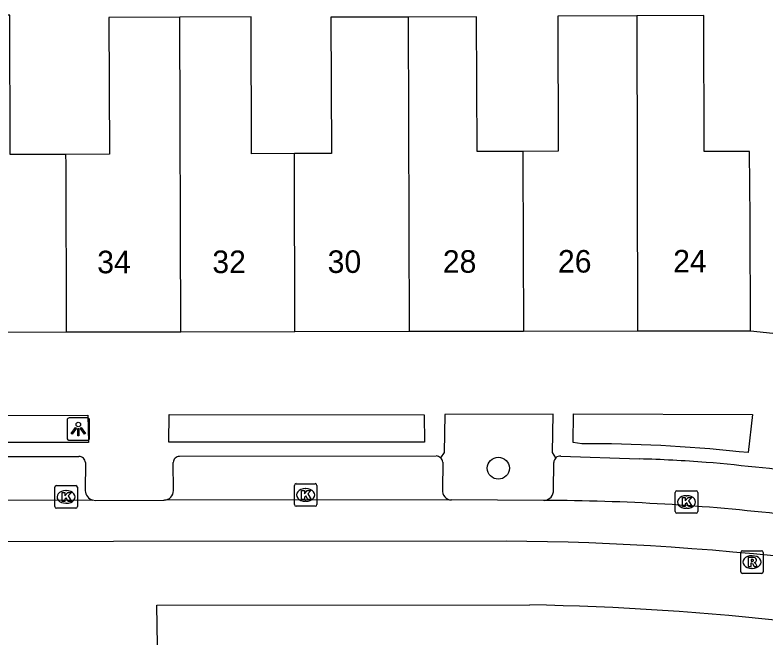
# Model space of a CAD drawing. Extents: x 159718 to 160783, y 383290 to 384030.
# Drawn here: x 160227.04 to 160260.34, y 383753.23 to 383780.88 of the extents above; entities that cross this region are included whole.
import ezdxf

# ---------------------------------------------------------------- set-up
doc = ezdxf.new("R2010")
doc.units = 0
for name, color, linetype in [('IMGEO_Boom', 7, 'Continuous'), ('IMGEO_Kolk', 7, 'Continuous'), ('IMGEO_Lichtpunt', 7, 'Continuous'), ('IMGEO_Pand', 7, 'Continuous'), ('IMGEO_Pand_nummerreeks', 7, 'Continuous'), ('IMGEO_Parkeervlak_open', 7, 'Continuous'), ('IMGEO_Rijbaan_lokaal_gesloten', 7, 'Continuous'), ('IMGEO_Rioolput', 7, 'Continuous'), ('IMGEO_Voetpad_open', 7, 'Continuous')]:
    doc.layers.add(name, color=color, linetype=linetype)

msp = doc.modelspace()

# ---------------------------------------------------------------- linework, layer by layer
at = {"layer": 'IMGEO_Boom'}
msp.add_circle((160248.47, 383760.766), 0.489, dxfattribs=at)
at = {"layer": 'IMGEO_Kolk'}
for p, q in [((160228.881, 383759.991), (160229.733, 383759.991)), ((160239.427, 383759.153), (160239.427, 383760.005)), ((160239.502, 383760.079), (160240.354, 383760.079)), ((160240.428, 383760.005), (160240.428, 383759.153)), ((160228.806, 383759.065), (160228.806, 383759.917)), ((160229.294, 383759.771), (160229.319, 383759.771)), ((160229.807, 383759.917), (160229.807, 383759.065)), ((160239.915, 383759.859), (160239.94, 383759.859)), ((160256.314, 383758.84), (160256.314, 383759.692)), ((160256.389, 383759.766), (160257.241, 383759.766)), ((160257.315, 383759.692), (160257.315, 383758.84)), ((160239.938, 383759.299), (160239.913, 383759.299)), ((160256.802, 383759.546), (160256.827, 383759.546)), ((160229.733, 383758.991), (160228.881, 383758.991)), ((160229.317, 383759.211), (160229.292, 383759.211)), ((160240.354, 383759.079), (160239.502, 383759.079)), ((160256.825, 383758.986), (160256.8, 383758.986)), ((160257.241, 383758.766), (160256.389, 383758.766))]:
    msp.add_line(p, q, dxfattribs=at)
for points in [[(160228.881, 383759.991), (160229.733, 383759.991)], [(160239.427, 383759.153), (160239.427, 383760.005)], [(160239.502, 383760.079), (160240.354, 383760.079)], [(160240.428, 383760.005), (160240.428, 383759.153)], [(160228.806, 383759.065), (160228.806, 383759.917)], [(160229.127, 383759.691), (160229.25, 383759.691), (160229.25, 383759.54), (160229.38, 383759.691), (160229.544, 383759.691), (160229.398, 383759.54), (160229.551, 383759.291), (160229.399, 383759.291), (160229.314, 383759.455), (160229.25, 383759.388), (160229.25, 383759.291), (160229.127, 383759.291), (160229.127, 383759.691)], [(160229.807, 383759.917), (160229.807, 383759.065)], [(160239.748, 383759.779), (160239.871, 383759.779), (160239.871, 383759.628), (160240.001, 383759.779), (160240.165, 383759.779), (160240.019, 383759.628), (160240.172, 383759.379), (160240.02, 383759.379), (160239.935, 383759.543), (160239.871, 383759.476), (160239.871, 383759.379), (160239.748, 383759.379), (160239.748, 383759.779)], [(160256.314, 383758.84), (160256.314, 383759.692)], [(160256.389, 383759.766), (160257.241, 383759.766)], [(160257.315, 383759.692), (160257.315, 383758.84)], [(160256.635, 383759.466), (160256.758, 383759.466), (160256.758, 383759.315), (160256.888, 383759.466), (160257.052, 383759.466), (160256.906, 383759.315), (160257.059, 383759.066), (160256.907, 383759.066), (160256.822, 383759.23), (160256.758, 383759.163), (160256.758, 383759.066), (160256.635, 383759.066), (160256.635, 383759.466)], [(160229.733, 383758.991), (160228.881, 383758.991)], [(160240.354, 383759.079), (160239.502, 383759.079)], [(160257.241, 383758.766), (160256.389, 383758.766)]]:
    msp.add_lwpolyline(points, dxfattribs=at)
for centre, start, end in [((160228.883, 383759.915), 91.552, 178.448), ((160228.883, 383759.915), 91.552, 178.448), ((160229.731, 383759.915), 1.552, 88.448), ((160229.731, 383759.915), 1.552, 88.448), ((160239.504, 383760.003), 91.552, 178.448), ((160239.504, 383760.003), 91.552, 178.448), ((160240.352, 383760.003), 1.552, 88.448), ((160240.352, 383760.003), 1.552, 88.448), ((160256.391, 383759.69), 91.552, 178.448), ((160256.391, 383759.69), 91.552, 178.448), ((160257.239, 383759.69), 1.552, 88.448), ((160257.239, 383759.69), 1.552, 88.448), ((160228.883, 383759.067), 181.552, 268.448), ((160228.883, 383759.067), 181.552, 268.448), ((160229.731, 383759.067), 271.552, 358.448), ((160229.731, 383759.067), 271.552, 358.448), ((160239.504, 383759.155), 181.552, 268.448), ((160239.504, 383759.155), 181.552, 268.448), ((160240.352, 383759.155), 271.552, 358.448), ((160240.352, 383759.155), 271.552, 358.448), ((160256.391, 383758.842), 181.552, 268.448), ((160256.391, 383758.842), 181.552, 268.448), ((160257.239, 383758.842), 271.552, 358.448), ((160257.239, 383758.842), 271.552, 358.448)]:
    msp.add_arc(centre, 0.0765, start, end, dxfattribs=at)
for centre, major_axis, ratio, start_param, end_param in [((160229.293, 383759.491), (-0.387, 0.002), 0.722429, 4.712389, 7.853982), ((160229.318, 383759.491), (-0.39, 0.002), 0.717154, 1.570796, 4.712389), ((160239.914, 383759.579), (-0.387, 0.002), 0.722429, 4.712389, 7.853982), ((160239.939, 383759.579), (-0.39, 0.002), 0.717154, 1.570796, 4.712389), ((160256.801, 383759.266), (-0.387, 0.002), 0.722429, 4.712389, 7.853982), ((160256.826, 383759.266), (-0.39, 0.002), 0.717154, 1.570796, 4.712389)]:
    msp.add_ellipse(centre, major_axis=major_axis, ratio=ratio, start_param=start_param, end_param=end_param, dxfattribs=at)
at = {"layer": 'IMGEO_Lichtpunt'}
for p, q in [((160230.252, 383763), (160229.444, 383763)), ((160230.252, 383763), (160229.444, 383763)), ((160229.35, 383762.905), (160229.35, 383762.098)), ((160229.35, 383762.905), (160229.35, 383762.098)), ((160230.346, 383762.098), (160230.346, 383762.905)), ((160230.346, 383762.098), (160230.346, 383762.905)), ((160229.444, 383762.004), (160230.252, 383762.004)), ((160229.444, 383762.004), (160230.252, 383762.004))]:
    msp.add_line(p, q, dxfattribs=at)
for points in [[(160229.724, 383762.569), (160229.763, 383762.541), (160229.575, 383762.279), (160229.537, 383762.306), (160229.724, 383762.569)], [(160229.826, 383762.521), (160229.873, 383762.521), (160229.873, 383762.199), (160229.826, 383762.199), (160229.826, 383762.521)], [(160229.936, 383762.541), (160229.974, 383762.568), (160230.161, 383762.306), (160230.122, 383762.278), (160229.936, 383762.541)]]:
    msp.add_lwpolyline(points, dxfattribs=at)
msp.add_circle((160229.849, 383762.703), 0.0994, dxfattribs=at)
for centre, start, end in [((160229.444, 383762.905), 90, 180), ((160229.444, 383762.905), 90, 180), ((160230.252, 383762.905), 0, 90), ((160230.252, 383762.905), 0, 90), ((160229.444, 383762.098), 180, 270), ((160229.444, 383762.098), 180, 270), ((160230.252, 383762.098), 270, 0), ((160230.252, 383762.098), 270, 360)]:
    msp.add_arc(centre, 0.0946, start, end, dxfattribs=at)
at = {"layer": 'IMGEO_Pand'}
for points in [[(160229.303, 383774.692), (160226.825, 383774.684), (160226.806, 383780.876), (160223.873, 383780.869)], [(160234.352, 383780.778), (160231.208, 383780.768), (160231.228, 383774.698), (160229.303, 383774.692)], [(160239.43, 383774.726), (160237.527, 383774.721), (160237.508, 383780.788), (160234.352, 383780.778)], [(160234.39, 383766.824), (160234.352, 383780.778)], [(160244.48, 383780.783), (160241.049, 383780.773), (160241.067, 383774.731), (160239.43, 383774.726)], [(160249.559, 383774.822), (160247.528, 383774.816), (160247.51, 383780.792), (160244.48, 383780.783)], [(160244.48, 383780.783), (160244.518, 383766.84)], [(160254.612, 383780.838), (160251.105, 383780.828), (160251.124, 383774.827), (160249.559, 383774.822)], [(160259.653, 383766.862), (160259.638, 383771.862), (160259.609, 383774.812), (160257.594, 383774.813), (160257.576, 383780.848), (160254.612, 383780.838)], [(160254.612, 383780.838), (160254.647, 383766.855)], [(160229.326, 383766.817), (160229.304, 383774.267), (160229.303, 383774.692)], [(160239.455, 383766.832), (160239.431, 383774.413), (160239.43, 383774.726)], [(160249.559, 383774.822), (160249.56, 383774.475), (160249.583, 383766.847)], [(160223.905, 383766.809), (160229.326, 383766.817)], [(160229.326, 383766.817), (160234.39, 383766.824)], [(160234.39, 383766.824), (160239.455, 383766.832)], [(160239.455, 383766.832), (160244.518, 383766.84)], [(160244.518, 383766.84), (160249.583, 383766.847)], [(160249.583, 383766.847), (160254.647, 383766.855)], [(160254.647, 383766.855), (160259.653, 383766.862)]]:
    msp.add_lwpolyline(points, dxfattribs=at)
at = {"layer": 'IMGEO_Parkeervlak_open'}
for points in [[(160246.012, 383761.034), (160245.995, 383759.81)], [(160250.912, 383759.796), (160250.931, 383761.016)]]:
    msp.add_lwpolyline(points, dxfattribs=at)
for centre, radius, start, end in [((160245.671, 383760.97), 0.347, 10.6744, 47.1785), ((160251.218, 383761.02), 0.287, 132.8064, 180.8608), ((160246.406, 383759.769), 0.413, 174.2517, 267.7977), ((160250.476, 383759.769), 0.437, 275.9565, 3.5596)]:
    msp.add_arc(centre, radius, start, end, dxfattribs=at)
at = {"layer": 'IMGEO_Rijbaan_lokaal_gesloten'}
for points in [[(160230.482, 383759.342), (160223.446, 383759.337)], [(160233.663, 383759.341), (160233.63, 383759.339), (160230.615, 383759.319), (160230.482, 383759.342)], [(160246.39, 383759.356), (160233.663, 383759.341)], [(160250.521, 383759.334), (160250.468, 383759.332), (160246.39, 383759.356)], [(160248.823, 383757.529), (160213.991, 383757.492), (160191.646, 383757.443), (160159.178, 383757.411), (160159.176, 383759.229)], [(160233.365, 383752.894), (160233.334, 383754.689), (160249.865, 383754.696)]]:
    msp.add_lwpolyline(points, dxfattribs=at)
for centre, radius, start, end in [((160250.279, 383665.364), 93.97, 83.3548, 89.85226), ((160247.833, 383632.565), 124.968, 76.12785, 89.54618), ((160247.9, 383634.013), 120.699, 77.88087, 89.06708)]:
    msp.add_arc(centre, radius, start, end, dxfattribs=at)
at = {"layer": 'IMGEO_Rioolput'}
for p, q in [((160259.216, 383756.173), (160259.216, 383757.025)), ((160259.291, 383757.099), (160260.143, 383757.099)), ((160260.217, 383757.025), (160260.217, 383756.173)), ((160259.704, 383756.879), (160259.729, 383756.879)), ((160259.727, 383756.319), (160259.702, 383756.319)), ((160260.143, 383756.099), (160259.291, 383756.099))]:
    msp.add_line(p, q, dxfattribs=at)
for points in [[(160259.216, 383756.173), (160259.216, 383757.025)], [(160259.291, 383757.099), (160260.143, 383757.099)], [(160260.217, 383757.025), (160260.217, 383756.173)], [(160259.805, 383756.797), (160259.553, 383756.799), (160259.553, 383756.399)], [(160259.731, 383756.718), (160259.677, 383756.718), (160259.677, 383756.637)], [(160259.677, 383756.637), (160259.729, 383756.637)], [(160259.553, 383756.399), (160259.677, 383756.399), (160259.677, 383756.561), (160259.688, 383756.561)], [(160259.735, 383756.532), (160259.806, 383756.399), (160259.946, 383756.399), (160259.881, 383756.525)], [(160260.143, 383756.099), (160259.291, 383756.099)]]:
    msp.add_lwpolyline(points, dxfattribs=at)
for centre, radius, start, end in [((160259.293, 383757.023), 0.0765, 91.552, 178.448), ((160259.293, 383757.023), 0.0765, 91.552, 178.448), ((160260.141, 383757.023), 0.0765, 1.552, 88.448), ((160260.141, 383757.023), 0.0765, 1.552, 88.448), ((160259.713, 383756.826), 0.19, 274.7715, 282.9687), ((160259.737, 383756.622), 0.0964, 77.0061, 93.1865), ((160259.751, 383756.679), 0.0378, 276.6634, 79.6772), ((160259.804, 383756.687), 0.109, 350.3612, 89.416), ((160259.802, 383756.687), 0.112, 277.5842, 350.9817), ((160259.687, 383756.508), 0.0533, 26.0293, 88.6989), ((160259.786, 383756.472), 0.108, 29.5134, 73.7905), ((160259.293, 383756.175), 0.0765, 181.552, 268.448), ((160259.293, 383756.175), 0.0765, 181.552, 268.448), ((160260.141, 383756.175), 0.0765, 271.552, 358.448), ((160260.141, 383756.175), 0.0765, 271.552, 358.448)]:
    msp.add_arc(centre, radius, start, end, dxfattribs=at)
for centre, major_axis, ratio, start_param, end_param in [((160259.703, 383756.599), (-0.387, 0.002), 0.722429, 4.712389, 7.853982), ((160259.728, 383756.599), (-0.39, 0.002), 0.717154, 1.570796, 4.712389)]:
    msp.add_ellipse(centre, major_axis=major_axis, ratio=ratio, start_param=start_param, end_param=end_param, dxfattribs=at)
at = {"layer": 'IMGEO_Voetpad_open'}
for points in [[(160259.653, 383766.862), (160260.635, 383766.761)], [(160225.012, 383763.101), (160230.271, 383763.113), (160230.304, 383761.901), (160225.003, 383761.901), (160225.012, 383763.101)], [(160245.189, 383763.137), (160245.191, 383761.923), (160233.859, 383761.921), (160233.87, 383763.147), (160245.189, 383763.137)], [(160251.023, 383761.231), (160250.879, 383761.466), (160250.906, 383763.165), (160246.102, 383763.142), (160246.074, 383761.465), (160245.907, 383761.224)], [(160252.179, 383761.854), (160251.79, 383761.907), (160251.803, 383763.173)], [(160251.803, 383763.173), (160259.744, 383763.143), (160259.547, 383761.459), (160259.146, 383761.493)], [(160224.475, 383761.287), (160229.87, 383761.289)], [(160234.336, 383761.292), (160245.713, 383761.313)], [(160251.236, 383761.304), (160254.716, 383761.179)], [(160230.163, 383761.013), (160230.157, 383759.767)], [(160234.068, 383759.776), (160234.058, 383761.016)]]:
    msp.add_lwpolyline(points, dxfattribs=at)
for centre, radius, start, end in [((160252.364, 383698.008), 63.846, 83.90196, 90.16571), ((160229.883, 383761.009), 0.28, 0.8602, 92.5624), ((160234.332, 383761.018), 0.274, 89.1853, 180.401), ((160245.674, 383760.972), 0.343, 47.247, 83.4652), ((160251.212, 383761.026), 0.279, 85.1258, 132.7097), ((160252.704, 383694.103), 67.106, 85.7428, 88.28226), ((160244.677, 383615.538), 146.067, 80.96466, 84.89042), ((160230.63, 383759.792), 0.473, 182.9917, 251.8191), ((160233.624, 383759.783), 0.444, 275.0239, 359.067)]:
    msp.add_arc(centre, radius, start, end, dxfattribs=at)

# ---------------------------------------------------------------- texts
at = {"layer": 'IMGEO_Pand_nummerreeks'}
for s, p in [('34', (160230.687, 383769.415)), ('32', (160235.791, 383769.423)), ('30', (160240.904, 383769.43)), ('28', (160246.011, 383769.437)), ('26', (160251.115, 383769.445)), ('24', (160256.222, 383769.452))]:
    msp.add_text(s, height=1, rotation=0.0859, dxfattribs=at).set_placement(p)

doc.saveas('drawing.dxf')
